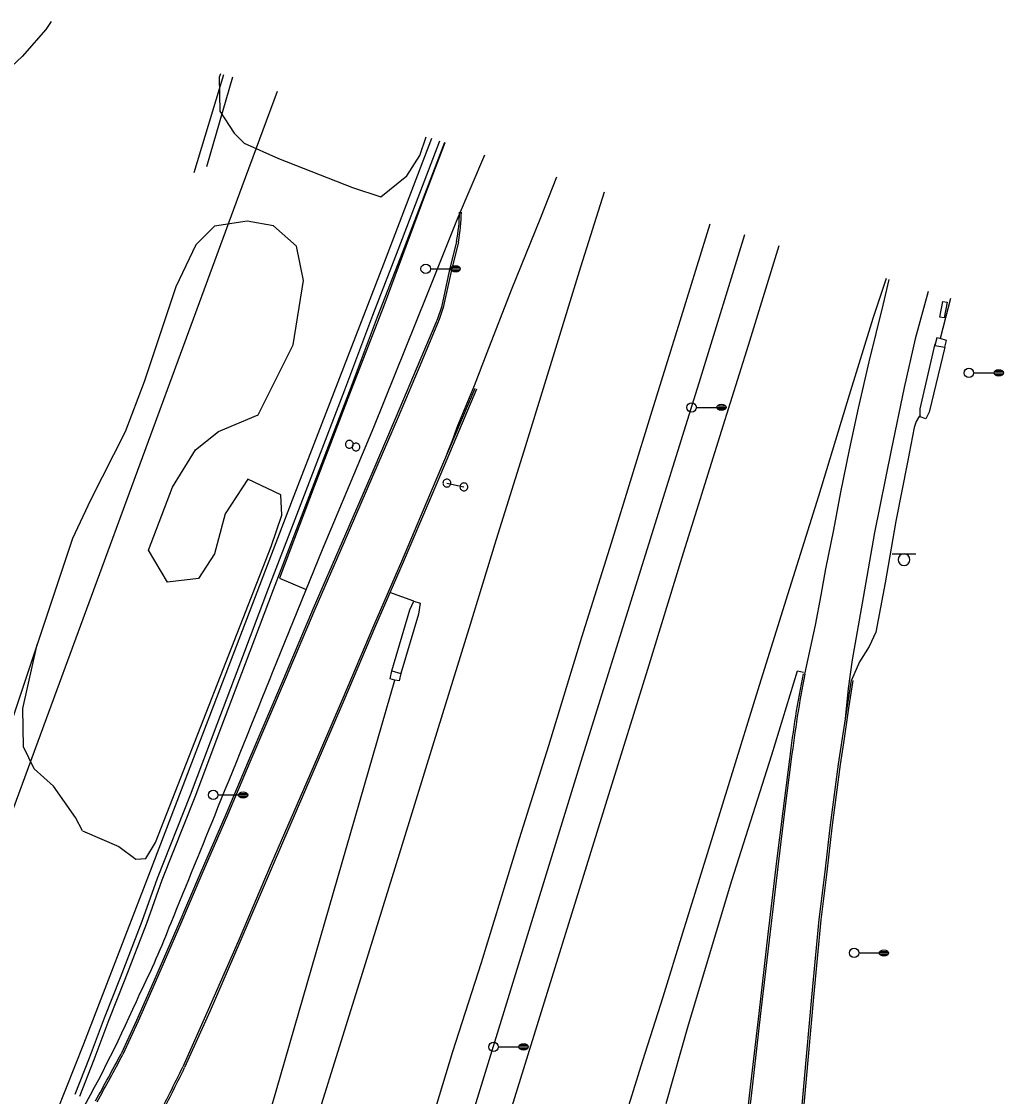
# Model space of a CAD drawing. Extents: x 2145380 to 2157287, y 139568 to 149130.
# Drawn here: x 2151106.3 to 2151418.7, y 148679.7 to 149021.6 of the extents above; entities that cross this region are included whole.
import ezdxf

# ---------------------------------------------------------------- set-up
doc = ezdxf.new("R2010")
doc.units = 0
for name, color, linetype in [('TOPO_Asphalt', 7, 'Continuous'), ('TOPO_Concrete', 7, 'Continuous'), ('TOPO_Curb Back', 7, 'Continuous'), ('TOPO_Dirt Grav', 7, 'Continuous'), ('TOPO_DRAIN_Inlet Grate', 7, 'Continuous'), ('TOPO_Fence', 7, 'Continuous'), ('TOPO_Flowline', 7, 'Continuous'), ('TOPO_Guardrail', 7, 'Continuous'), ('TOPO_Light Pole', 7, 'Continuous'), ('TOPO_Misc', 7, 'Continuous'), ('TOPO_Sign', 7, 'Continuous'), ('TOPO_Tree Line', 7, 'Continuous'), ('TOPO_Wall Freestanding', 7, 'Continuous')]:
    doc.layers.add(name, color=color, linetype=linetype)

# ---------------------------------------------------------------- blocks, each defined once
blk = doc.blocks.new('LP')
at = {"layer": 'TOPO_Light Pole'}
blk.add_line((3.81, 0), (20.32, 0), dxfattribs=at)
for points in [[(20.32, 0), (27.94, 0)], [(20.32, 0), (23.5, 0)], [(20.83, 1.27), (27.43, 1.27)], [(20.83, 1.27), (23.5, 1.27)], [(23.71, 1.27), (27.43, 1.27)], [(23.71, 0), (27.94, 0)], [(20.83, -1.27), (27.43, -1.27)], [(20.83, -1.27), (23.5, -1.27)], [(23.71, -1.27), (27.43, -1.27)]]:
    blk.add_lwpolyline(points, dxfattribs=at)
blk.add_circle((0, 0), 3.81, dxfattribs=at)
blk.add_ellipse((24.13, 0), major_axis=(3.81, 0), ratio=0.666667, dxfattribs=at)
blk = doc.blocks.new('POST')
at = {"layer": 'TOPO_Misc'}
for start, end in [(89.99996, 180.00004), (179.99996, 270.00004), (359.99996, 90.00004), (269.99996, 0.00004)]:
    blk.add_arc((-0.01, 0.03), 3.16, start, end, dxfattribs=at)

msp = doc.modelspace()

# ---------------------------------------------------------------- linework, layer by layer
at = {"layer": 'TOPO_Asphalt'}
msp.add_line((2151231.13, 148837.25), (2151223.53, 148840.01), dxfattribs=at)
for points in [[(2151276.53, 148972.13), (2151271.38, 148959.21), (2151262.12, 148936.17), (2151254.36, 148916.27), (2151250.31, 148905.69), (2151245, 148892.97), (2151243.16, 148888.07), (2151241.65, 148884.16)], [(2151137, 148469.24), (2151145.81, 148497.3), (2151155.16, 148527.02), (2151164.83, 148558.33), (2151181.84, 148613), (2151193.51, 148650.66), (2151214.82, 148718.93), (2151227.48, 148759.95), (2151237.55, 148792.59), (2151248.73, 148828.51), (2151257.45, 148856.99), (2151266.25, 148885.08), (2151275.9, 148916.37), (2151284.3, 148943.61), (2151291.77, 148967.44)], [(2151325.3, 148957.13), (2151324.32, 148954.03), (2151315.77, 148926.33), (2151306.87, 148897.65), (2151293.85, 148855.65), (2151284.5, 148825.66), (2151273.92, 148791.27), (2151264.64, 148761.61), (2151252.49, 148722.17), (2151243.46, 148693.88), (2151232.81, 148658.88), (2151222.44, 148625.56), (2151213.35, 148596.37), (2151203.57, 148565.14), (2151195.84, 148540.17), (2151187.45, 148513.06), (2151180.81, 148491.6), (2151170.96, 148459.31), (2151158.47, 148418.73), (2151148.6, 148387.76)], [(2151197.51, 148468.51), (2151209.8, 148508.15), (2151219.87, 148539.74), (2151227.84, 148565.68), (2151236.07, 148592.09), (2151245.99, 148623.96), (2151254.19, 148650.29), (2151265.19, 148685.51), (2151272.66, 148709.82), (2151283.85, 148745.63), (2151293.15, 148775.72), (2151305.6, 148815.59), (2151316.51, 148851.2), (2151328.96, 148891.36), (2151337.62, 148918.71), (2151347.32, 148950.35)], [(2151381.44, 148939.85), (2151377.18, 148927.16), (2151369.6, 148902.75), (2151359.86, 148870.68), (2151350.65, 148841.25), (2151340.95, 148810.38), (2151331.52, 148779.88), (2151324.45, 148756.9), (2151316.57, 148731.68), (2151310.33, 148711.32), (2151303.9, 148691.09), (2151297.91, 148671.93), (2151289.75, 148645.55), (2151282.28, 148622.24), (2151275.71, 148600.43), (2151269.82, 148580.98), (2151263.17, 148559.77), (2151255.69, 148536.86), (2151248.55, 148513.89), (2151240.78, 148489.02), (2151229.41, 148451.92), (2151209.16, 148387.57), (2151146.23, 148183.92)], [(2151355.54, 148814.06), (2151358.91, 148829.59), (2151360.71, 148839.12), (2151362.25, 148847.51), (2151364.72, 148859.96), (2151367.01, 148871.92), (2151369.73, 148885.38), (2151372.64, 148898.67), (2151376.03, 148913.33), (2151380.45, 148931.44), (2151382.32, 148939.58)], [(2151394.74, 148935.76), (2151390.67, 148920.65), (2151387.11, 148905.2), (2151382.94, 148885.25), (2151377.73, 148859.12), (2151374.11, 148838.38), (2151370.54, 148818.64), (2151369.28, 148809.48), (2151368.28, 148798.8)], [(2151392.2, 148896.46), (2151391.66, 148895.7), (2151390.9, 148894.36), (2151390.26, 148892.49), (2151388.14, 148881.47), (2151384.49, 148862.67), (2151381.06, 148843.04), (2151378.06, 148827.34), (2151375.97, 148822.78), (2151372.86, 148817.96), (2151370.32, 148812.11)], [(2151311.4, 148677.47), (2151318.55, 148702.52), (2151332.29, 148748.37), (2151345.05, 148788.34), (2151353.15, 148815.04), (2151355.11, 148814.64)]]:
    msp.add_lwpolyline(points, dxfattribs=at)
at = {"layer": 'TOPO_Concrete'}
msp.add_lwpolyline([(2151241.01, 148983.06), (2151234.47, 148966.02), (2151221.54, 148931.23), (2151210.66, 148903.11), (2151199.39, 148873.72), (2151188.34, 148844.52), (2151196.87, 148840.97)], dxfattribs=at)
at = {"layer": 'TOPO_Curb Back'}
for points in [[(2151244.69, 148951.68), (2151242.38, 148942.19), (2151239.91, 148930.76), (2151238.67, 148927.01), (2151238.08, 148925.76), (2151233.07, 148913.79), (2151225.54, 148896.02), (2151217.42, 148877.09), (2151208.27, 148856.09), (2151199.06, 148834.89), (2151189.65, 148812.59), (2151178.37, 148786.23), (2151171.33, 148769.38), (2151163.15, 148750.62), (2151155.66, 148733.24), (2151148.24, 148716.16), (2151142.89, 148703.92), (2151137.96, 148693.28)], [(2151245.28, 148951.55), (2151242.97, 148942.06), (2151240.49, 148930.6), (2151239.22, 148926.79), (2151238.62, 148925.51), (2151233.62, 148913.56), (2151226.09, 148895.78), (2151217.97, 148876.85), (2151208.82, 148855.85), (2151199.61, 148834.65), (2151190.2, 148812.36), (2151178.93, 148785.99), (2151171.88, 148769.15), (2151163.7, 148750.38), (2151156.21, 148733.01), (2151148.79, 148715.92), (2151143.43, 148703.68), (2151138.5, 148693.02)], [(2151250.55, 148904.86), (2151238.16, 148875.71), (2151227.17, 148849.84), (2151218.36, 148829.66), (2151208.26, 148805.91), (2151198.1, 148782.24), (2151185.77, 148753.75), (2151175.19, 148728.99), (2151165.71, 148707.23), (2151157.64, 148689.14)], [(2151251.1, 148904.63), (2151238.71, 148875.48), (2151227.72, 148849.6), (2151218.91, 148829.42), (2151208.81, 148805.67), (2151198.65, 148782), (2151186.32, 148753.51), (2151175.74, 148728.75), (2151166.26, 148706.99), (2151158.18, 148688.89)], [(2151330.84, 148418.56), (2151332.91, 148441.12), (2151334.78, 148462.17), (2151336.57, 148479.98), (2151338.13, 148497.42), (2151339.76, 148515.03), (2151341.6, 148536.4), (2151343.36, 148554.96), (2151345.13, 148574.53), (2151347.04, 148595.02), (2151348.74, 148612.91), (2151350.96, 148636.04), (2151352.72, 148655.12), (2151355.31, 148684.21), (2151357.79, 148711.3), (2151360.13, 148735.99), (2151362.02, 148751.18), (2151363.61, 148765.24), (2151364.97, 148775.71), (2151366.26, 148785.43), (2151367.5, 148793.66), (2151368.96, 148803.26), (2151370.32, 148812.11)], [(2151331.44, 148418.51), (2151333.51, 148441.06), (2151335.37, 148462.12), (2151337.17, 148479.92), (2151338.72, 148497.37), (2151340.36, 148514.98), (2151342.2, 148536.34), (2151343.95, 148554.9), (2151345.73, 148574.48), (2151347.64, 148594.96), (2151349.34, 148612.85), (2151351.56, 148635.99), (2151353.32, 148655.07), (2151355.91, 148684.16), (2151358.39, 148711.25), (2151360.73, 148735.93), (2151362.61, 148751.11), (2151364.21, 148765.17), (2151365.56, 148775.64), (2151366.85, 148785.35), (2151368.09, 148793.57), (2151369.56, 148803.17), (2151370.91, 148812.02)], [(2151350.63, 148787.04), (2151348.5, 148770.41), (2151346.55, 148754.6), (2151343.78, 148731.34), (2151340.83, 148706.14), (2151338.14, 148682.7), (2151335.23, 148657.54), (2151332.36, 148633.13), (2151329.82, 148611.48), (2151327.18, 148587.39), (2151323.89, 148557.71), (2151321.13, 148528.12), (2151319.26, 148506.35), (2151317.2, 148484.32), (2151314.25, 148453.91), (2151311.45, 148423.04), (2151306.85, 148374.65), (2151303.28, 148342.42)], [(2151351.22, 148786.97), (2151349.1, 148770.34), (2151347.15, 148754.53), (2151344.37, 148731.27), (2151341.43, 148706.07), (2151338.74, 148682.63), (2151335.83, 148657.47), (2151332.96, 148633.06), (2151330.42, 148611.41), (2151327.78, 148587.32), (2151324.49, 148557.65), (2151321.73, 148528.07), (2151319.86, 148506.3), (2151317.79, 148484.26), (2151314.85, 148453.86), (2151312.04, 148422.99), (2151307.44, 148374.59), (2151303.87, 148342.35)]]:
    msp.add_lwpolyline(points, dxfattribs=at)
for centre, radius, start, end in [((2151197.6, 148961.13), 48.03, 348.6456, 359.8624), ((2151197.6, 148961.13), 48.63, 348.6311, 359.8621), ((2151722.79, 148741.67), 374.92, 168.8487, 173.0496), ((2151722.71, 148741.68), 374.24, 168.848, 173.0501), ((2150694.27, 148925.51), 500.79, 330.4275, 332.3728), ((2150694.52, 148925.37), 501.1, 330.4269, 332.3753), ((2150636.28, 148943.51), 580.1, 332.18254, 333.99194), ((2150636.35, 148943.48), 580.62, 332.18147, 333.99313)]:
    msp.add_arc(centre, radius, start, end, dxfattribs=at)
at = {"layer": 'TOPO_Dirt Grav'}
msp.add_lwpolyline([(2151115.73, 149021.62), (2151113.98, 149019.11), (2151106.5, 149010.49), (2151101.26, 149005.61), (2151090.25, 148995.1), (2151079.68, 148987.57), (2151074.59, 148984.55), (2151069.32, 148981.97), (2151060.18, 148977.81), (2151048.4, 148972.49), (2151041.18, 148970.4), (2151033.92, 148968.92), (2151029.73, 148968.68), (2151026.16, 148968.49), (2151023.19, 148968.6), (2151020.75, 148968.97), (2151015.95, 148971.06)], dxfattribs=at)
at = {"layer": 'TOPO_DRAIN_Inlet Grate'}
msp.add_lwpolyline([(2151398.46, 148927.62), (2151399.45, 148932.61), (2151400.85, 148932.33), (2151399.85, 148927.34)], close=True, dxfattribs=at)
at = {"layer": 'TOPO_Fence'}
msp.add_lwpolyline([(2150998.25, 148599.64), (2151007.93, 148603.05), (2151030.42, 148610.43), (2151057.75, 148619.28), (2151063.58, 148622.43), (2151065.41, 148624.17), (2151067.63, 148626.48), (2151085.9, 148654.21), (2151088.04, 148679.34), (2151088.34, 148698.78), (2151089.57, 148732.59), (2151100.42, 148762.42), (2151111.64, 148792.74), (2151176.45, 148969.11), (2151187.7, 148999.47)], dxfattribs=at)
at = {"layer": 'TOPO_Flowline'}
for points in [[(2151239.33, 148983.58), (2151226.06, 148948.84), (2151217.99, 148928.15), (2151209.01, 148904.39), (2151201.86, 148885.64), (2151192.16, 148860.47), (2151184.83, 148841.46), (2151175.94, 148817.86), (2151168.45, 148798.02), (2151159.9, 148775.52), (2151149.46, 148749.05), (2151144.59, 148735.32), (2151137.69, 148717.47), (2151132.63, 148704.63), (2151127.81, 148691.91), (2151123.24, 148680.32)], [(2151240.87, 148983.11), (2151227.56, 148948.26), (2151219.49, 148927.58), (2151210.51, 148903.82), (2151203.36, 148885.07), (2151193.66, 148859.89), (2151186.33, 148840.89), (2151177.44, 148817.3), (2151169.95, 148797.45), (2151161.39, 148774.94), (2151150.96, 148748.49), (2151146.09, 148734.76), (2151139.18, 148716.88), (2151134.12, 148704.05), (2151129.3, 148691.33), (2151124.73, 148679.73)]]:
    msp.add_lwpolyline(points, dxfattribs=at)
at = {"layer": 'TOPO_Guardrail'}
for points in [[(2151400.08, 148918.05), (2151395.12, 148897.39), (2151394.04, 148895.22), (2151392.19, 148895.9), (2151392.22, 148898.45), (2151397.02, 148919.06)], [(2151224.16, 148815.05), (2151229.89, 148834.53), (2151231.13, 148837.25), (2151233.09, 148836.66), (2151232.61, 148833.09), (2151226.98, 148814.26)]]:
    msp.add_lwpolyline(points, dxfattribs=at)
at = {"layer": 'TOPO_Sign'}
for points in [[(2151241.63, 148874.79), (2151247.05, 148873.59)], [(2151383.32, 148852.3), (2151390.81, 148852.31)], [(2151387.07, 148852.3), (2151387.07, 148852.3)], [(2151385.2, 148850.44), (2151385.2, 148850.44)], [(2151387.07, 148848.57), (2151387.07, 148848.57)], [(2151388.94, 148850.44), (2151388.94, 148850.44)]]:
    msp.add_lwpolyline(points, dxfattribs=at)
for start, end in [(90, 180), (360, 90), (180, 270), (270, 0)]:
    msp.add_arc((2151387.07, 148850.44), 1.87, start, end, dxfattribs=at)
at = {"layer": 'TOPO_Tree Line'}
for points in [[(2151169.65, 149005.02), (2151169.15, 149003.86), (2151169.42, 148993.11), (2151173.99, 148986.15), (2151177.09, 148982.88), (2151188.09, 148978.04), (2151211.57, 148968.8), (2151220.6, 148965.85), (2151228.9, 148972.51), (2151232.97, 148979.01), (2151235.09, 148984.89)], [(2151125.67, 148764.16), (2151137.23, 148759.19), (2151142.65, 148755.16), (2151145.88, 148755.36), (2151148.89, 148760.53), (2151185.73, 148854.67), (2151189.15, 148864.57), (2151188.81, 148871.06), (2151178.3, 148876.1), (2151171.09, 148865.03), (2151167.69, 148852.34), (2151162.61, 148844.43), (2151152.71, 148843.27), (2151146.65, 148853.48), (2151154.28, 148873.56), (2151161.65, 148885.34), (2151169.01, 148891.17), (2151181.57, 148896.56), (2151192.72, 148918.75), (2151196.04, 148939.27), (2151193.74, 148950.17), (2151186.44, 148956.65), (2151178.06, 148958.15), (2151167.69, 148956.56), (2151161.72, 148950.57), (2151155.4, 148937.27), (2151145.33, 148907.03), (2151139.3, 148891.15), (2151128.22, 148869.38), (2151122.54, 148857.15), (2151032.27, 148586.9)], [(2151125.67, 148764.16), (2151123.47, 148768.4), (2151116.48, 148778.36), (2151110.35, 148783.89), (2151106.91, 148790.92), (2151106.69, 148803.07), (2151111.28, 148823.45)]]:
    msp.add_lwpolyline(points, dxfattribs=at)
at = {"layer": 'TOPO_Wall Freestanding'}
for p, q in [((2151161.26, 148973.62), (2151170.68, 149004.71)), ((2151173.41, 149003.87), (2151165.15, 148975.4))]:
    msp.add_line(p, q, dxfattribs=at)
for points in [[(2151236.78, 148984.37), (2151221.45, 148944.43), (2151192.94, 148870.8), (2151146.65, 148750), (2151126.06, 148696.33), (2151114.59, 148667.53)], [(2151187.5, 148817.95), (2151202.06, 148853.71), (2151218.35, 148892.64), (2151235.29, 148934.45), (2151245, 148958.83), (2151253.71, 148979.16)], [(2151336.32, 148953.74), (2151322.23, 148907.93), (2151284.28, 148786.3), (2151239.81, 148641.85), (2151199.12, 148510.75), (2151182.1, 148455.86), (2151142.3, 148328), (2151095.05, 148175.91), (2151053.71, 148043.16), (2150993.17, 147829.95), (2150947.4, 147643.21), (2150938.13, 147601.94), (2150921.17, 147523), (2150897.57, 147399.22), (2150877.65, 147284.38), (2150857.8, 147149.76), (2150851.31, 147098.47)], [(2151401.91, 148933.55), (2151398.59, 148920.75), (2151397.48, 148920.96), (2151396.91, 148918.61), (2151400.08, 148918.05), (2151400.6, 148920.11), (2151398.59, 148920.75)], [(2151130.16, 148486.85), (2151157.89, 148578.84), (2151180.48, 148657.98), (2151225.1, 148812.14), (2151223.6, 148812.51), (2151224.16, 148815.05), (2151226.99, 148814.29), (2151226.45, 148811.86), (2151225.1, 148812.14)]]:
    msp.add_lwpolyline(points, dxfattribs=at)
for centre, radius, start, end in [((2112399.34, 164437.02), 41814.79, 337.998017, 338.066524), ((2109501.09, 165720.86), 44983.06, 337.814486, 337.864869), ((2150914.25, 148827.25), 256.78, 333.4507, 338.9351), ((2150730.55, 148894.13), 451.56, 330.6853, 336.2787)]:
    msp.add_arc(centre, radius, start, end, dxfattribs=at)

# ---------------------------------------------------------------- block references
at = {"layer": 'TOPO_Light Pole', "xscale": 0.39370000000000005, "yscale": 0.3937000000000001}
for p in [(2151234.88, 148942.95), (2151407.73, 148909.86), (2151319.5, 148898.88), (2151167.3, 148775.62), (2151371.19, 148725.37), (2151256.51, 148695.49)]:
    msp.add_blockref('LP', p, dxfattribs=at)
at = {"layer": 'TOPO_Misc', "xscale": 0.39370000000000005, "yscale": 0.3937000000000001}
for p in [(2151210.62, 148887.14), (2151212.72, 148886.27), (2151241.63, 148874.79), (2151247.05, 148873.59)]:
    msp.add_blockref('POST', p, dxfattribs=at)

doc.saveas('drawing.dxf')
